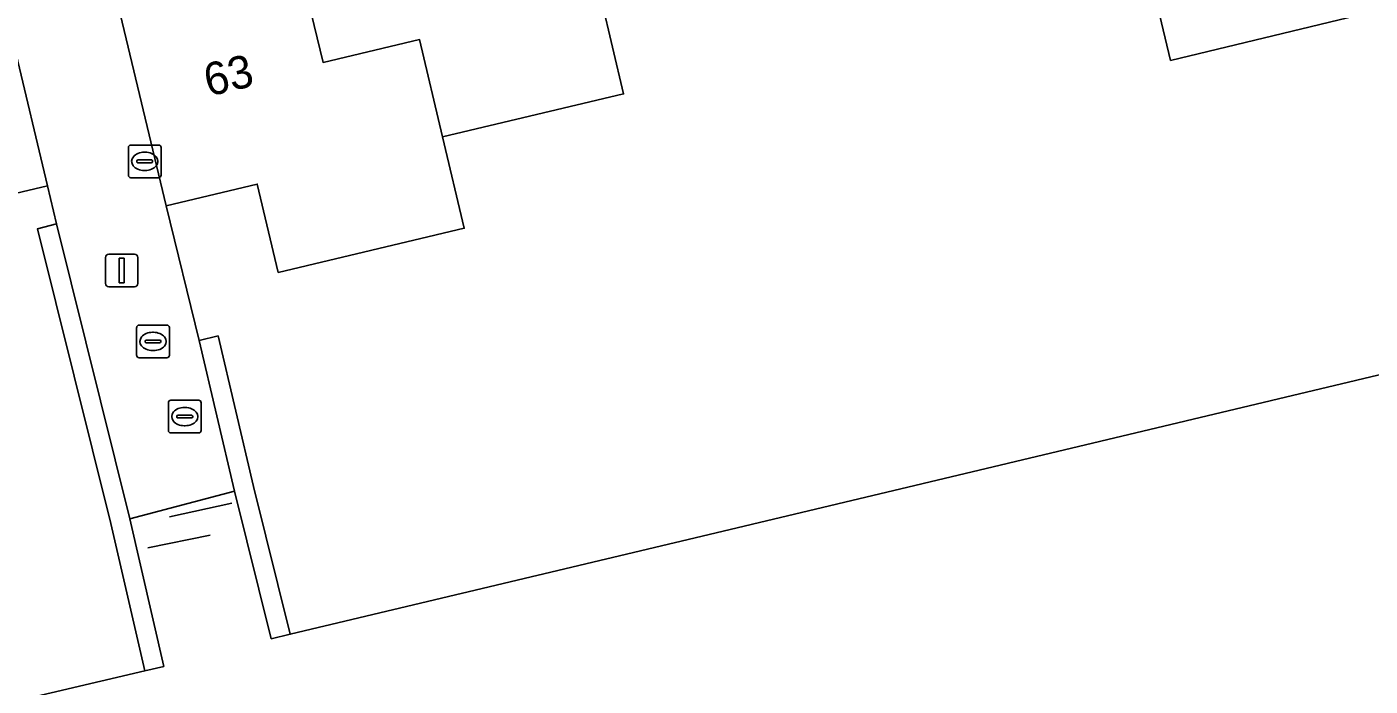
# Model space of a CAD drawing. Extents: x 158031 to 159244, y 380104 to 381214.
# Drawn here: x 158479.12 to 158520.23, y 380429.51 to 380449.69 of the extents above; entities that cross this region are included whole.
import ezdxf

# ---------------------------------------------------------------- set-up
doc = ezdxf.new("R2010")
doc.units = 0
for name, color, linetype in [('IMGEO_Erf', 7, 'Continuous'), ('IMGEO_Groenvoorziening', 7, 'Continuous'), ('IMGEO_Haag', 7, 'Continuous'), ('IMGEO_Hek', 7, 'Continuous'), ('IMGEO_Kolk', 7, 'Continuous'), ('IMGEO_Lichtmast', 7, 'Continuous'), ('IMGEO_Muur', 7, 'Continuous'), ('IMGEO_Pand', 7, 'Continuous'), ('IMGEO_Pand_nummerreeks', 7, 'Continuous'), ('IMGEO_Rioolput', 7, 'Continuous'), ('IMGEO_Voetpad_open', 7, 'Continuous')]:
    doc.layers.add(name, color=color, linetype=linetype)

msp = doc.modelspace()

# ---------------------------------------------------------------- linework, layer by layer
at = {"layer": 'IMGEO_Erf'}
for points in [[(158521.663, 380453.413), (158519.165, 380452.814), (158519.832, 380450.031), (158514.122, 380448.661), (158513.456, 380451.438), (158508.018, 380450.134), (158507.332, 380452.994), (158501.893, 380451.715), (158500, 380451.27), (158496.701, 380450.495), (158497.381, 380447.633), (158491.841, 380446.318), (158492.504, 380443.523), (158486.813, 380442.171), (158486.17, 380444.878), (158483.377, 380444.21), (158484.387, 380440.091), (158484.971, 380440.228), (158486.05, 380435.622), (158487.178, 380431.098), (158500, 380434.154), (158563.318, 380449.24)], [(158458.616, 380424.32), (158482.724, 380429.975), (158481.685, 380434.489), (158479.444, 380443.509), (158480.026, 380443.654), (158479.747, 380444.82), (158477.022, 380444.175)]]:
    msp.add_lwpolyline(points, dxfattribs=at)
at = {"layer": 'IMGEO_Groenvoorziening'}
msp.add_lwpolyline([(158563.318, 380449.24), (158500, 380434.154), (158487.178, 380431.098), (158486.594, 380430.959), (158485.467, 380435.481), (158482.269, 380434.629), (158483.308, 380430.112), (158482.724, 380429.975), (158458.616, 380424.32), (158455.352, 380438.312), (158417.202, 380429.168), (158397.967, 380442.247), (158397.811, 380442.016), (158407.143, 380435.768), (158406.504, 380434.818), (158420.813, 380424.703)], dxfattribs=at)
for points in [[(158480.026, 380443.654), (158479.444, 380443.509), (158481.685, 380434.489), (158482.724, 380429.975), (158483.308, 380430.112), (158482.269, 380434.629)], [(158484.971, 380440.228), (158484.387, 380440.091), (158485.467, 380435.481), (158486.594, 380430.959), (158487.178, 380431.098), (158486.05, 380435.622)]]:
    msp.add_lwpolyline(points, close=True, dxfattribs=at)
at = {"layer": 'IMGEO_Haag'}
for points in [[(158479.444, 380443.509), (158481.685, 380434.489), (158482.724, 380429.975), (158483.308, 380430.112), (158482.269, 380434.629), (158480.026, 380443.654)], [(158484.971, 380440.228), (158484.387, 380440.091), (158485.467, 380435.481), (158486.594, 380430.959), (158487.178, 380431.098), (158486.05, 380435.622)]]:
    msp.add_lwpolyline(points, close=True, dxfattribs=at)
at = {"layer": 'IMGEO_Hek'}
for points in [[(158483.481, 380434.696), (158485.388, 380435.112)], [(158484.724, 380434.128), (158482.818, 380433.741)]]:
    msp.add_lwpolyline(points, dxfattribs=at)
at = {"layer": 'IMGEO_Kolk'}
for p, q in [((158482.223, 380445.145), (158482.223, 380445.997)), ((158482.298, 380446.071), (158483.15, 380446.071)), ((158482.711, 380445.851), (158482.736, 380445.851)), ((158483.224, 380445.997), (158483.224, 380445.145)), ((158482.482, 380445.565), (158482.482, 380445.577)), ((158482.92, 380445.528), (158482.522, 380445.528)), ((158482.525, 380445.614), (158482.923, 380445.614)), ((158482.966, 380445.577), (158482.966, 380445.565)), ((158483.15, 380445.071), (158482.298, 380445.071)), ((158482.734, 380445.291), (158482.709, 380445.291))]:
    msp.add_line(p, q, dxfattribs=at)
for points in [[(158482.223, 380445.145), (158482.223, 380445.997)], [(158482.298, 380446.071), (158483.15, 380446.071)], [(158483.224, 380445.997), (158483.224, 380445.145)], [(158483.15, 380445.071), (158482.298, 380445.071)]]:
    msp.add_lwpolyline(points, dxfattribs=at)
for centre, radius, start, end in [((158482.3, 380445.995), 0.0765, 91.552, 178.448), ((158482.3, 380445.995), 0.0765, 91.552, 178.448), ((158483.148, 380445.995), 0.0765, 1.552, 88.448), ((158483.148, 380445.995), 0.0765, 1.552, 88.448), ((158482.522, 380445.574), 0.0403, 85.8775, 175.7526), ((158482.519, 380445.564), 0.0366, 178.938, 274.7102), ((158482.923, 380445.571), 0.043, 264.8664, 352.4533), ((158482.927, 380445.576), 0.0386, 1.7309, 96.639), ((158482.3, 380445.147), 0.0765, 181.552, 268.448), ((158482.3, 380445.147), 0.0765, 181.552, 268.448), ((158483.148, 380445.147), 0.0765, 271.552, 358.448), ((158483.148, 380445.147), 0.0765, 271.552, 358.448)]:
    msp.add_arc(centre, radius, start, end, dxfattribs=at)
for centre, major_axis, ratio, start_param, end_param in [((158482.71, 380445.571), (-0.387, 0.002), 0.722429, 4.712389, 7.853982), ((158482.735, 380445.571), (-0.39, 0.002), 0.717154, 1.570796, 4.712389)]:
    msp.add_ellipse(centre, major_axis=major_axis, ratio=ratio, start_param=start_param, end_param=end_param, dxfattribs=at)
at = {"layer": 'IMGEO_Lichtmast'}
for p, q in [((158481.522, 380441.833), (158481.522, 380442.633)), ((158481.522, 380442.633), (158481.522, 380441.833)), ((158481.622, 380442.733), (158482.412, 380442.733)), ((158482.412, 380442.733), (158481.622, 380442.733)), ((158482.512, 380442.633), (158482.512, 380441.833)), ((158482.512, 380441.833), (158482.512, 380442.633)), ((158482.412, 380441.733), (158481.622, 380441.733)), ((158481.622, 380441.733), (158482.412, 380441.733))]:
    msp.add_line(p, q, dxfattribs=at)
msp.add_lwpolyline([(158481.942, 380442.608), (158482.092, 380442.608), (158482.092, 380441.858), (158481.942, 380441.858), (158481.942, 380442.608)], dxfattribs=at)
for centre, start, end in [((158481.622, 380442.633), 90, 180), ((158481.622, 380442.633), 90, 180), ((158482.412, 380442.633), 0, 90), ((158482.412, 380442.633), 360, 90), ((158481.622, 380441.833), 180, 270), ((158481.622, 380441.833), 180, 270), ((158482.412, 380441.833), 270, 0), ((158482.412, 380441.833), 270, 0)]:
    msp.add_arc(centre, 0.1, start, end, dxfattribs=at)
at = {"layer": 'IMGEO_Muur'}
msp.add_lwpolyline([(158483.377, 380444.21), (158484.387, 380440.091)], dxfattribs=at)
at = {"layer": 'IMGEO_Pand'}
for points in [[(158520.24, 380459.349), (158514.863, 380458.059), (158515.576, 380455.088), (158512.743, 380454.409), (158513.456, 380451.438), (158514.122, 380448.661), (158519.832, 380450.031), (158519.165, 380452.814), (158521.663, 380453.413)], [(158487.453, 380451.625), (158488.181, 380448.598), (158491.134, 380449.298), (158491.841, 380446.318), (158497.381, 380447.633), (158496.701, 380450.495), (158495.998, 380453.453), (158492.85, 380452.705), (158492.137, 380455.67), (158486.794, 380454.401)], [(158487.453, 380451.625), (158481.92, 380450.302), (158483.377, 380444.21), (158486.17, 380444.878), (158486.813, 380442.171), (158492.504, 380443.523), (158491.841, 380446.318), (158491.134, 380449.298), (158488.181, 380448.598)], [(158479.747, 380444.82), (158478.743, 380449.061), (158477.365, 380448.728), (158476.021, 380448.403), (158477.022, 380444.175)]]:
    msp.add_lwpolyline(points, close=True, dxfattribs=at)
at = {"layer": 'IMGEO_Rioolput'}
for p, q in [((158482.477, 380439.634), (158482.477, 380440.486)), ((158482.552, 380440.56), (158483.404, 380440.56)), ((158483.478, 380440.486), (158483.478, 380439.634)), ((158482.736, 380440.054), (158482.736, 380440.066)), ((158483.174, 380440.017), (158482.776, 380440.017)), ((158482.779, 380440.103), (158483.177, 380440.103)), ((158482.965, 380440.34), (158482.99, 380440.34)), ((158483.22, 380440.066), (158483.22, 380440.054)), ((158483.404, 380439.56), (158482.552, 380439.56)), ((158482.988, 380439.78), (158482.963, 380439.78)), ((158483.449, 380437.334), (158483.449, 380438.186)), ((158483.524, 380438.26), (158484.376, 380438.26)), ((158483.937, 380438.04), (158483.962, 380438.04)), ((158484.45, 380438.186), (158484.45, 380437.334)), ((158483.708, 380437.754), (158483.708, 380437.766)), ((158484.146, 380437.717), (158483.748, 380437.717)), ((158483.751, 380437.803), (158484.149, 380437.803)), ((158484.192, 380437.766), (158484.192, 380437.754)), ((158484.376, 380437.26), (158483.524, 380437.26)), ((158483.96, 380437.48), (158483.935, 380437.48))]:
    msp.add_line(p, q, dxfattribs=at)
for points in [[(158482.477, 380439.634), (158482.477, 380440.486)], [(158482.552, 380440.56), (158483.404, 380440.56)], [(158483.478, 380440.486), (158483.478, 380439.634)], [(158483.404, 380439.56), (158482.552, 380439.56)], [(158483.449, 380437.334), (158483.449, 380438.186)], [(158483.524, 380438.26), (158484.376, 380438.26)], [(158484.45, 380438.186), (158484.45, 380437.334)], [(158484.376, 380437.26), (158483.524, 380437.26)]]:
    msp.add_lwpolyline(points, dxfattribs=at)
for centre, radius, start, end in [((158482.554, 380440.484), 0.0765, 91.552, 178.448), ((158482.554, 380440.484), 0.0765, 91.552, 178.448), ((158483.402, 380440.484), 0.0765, 1.552, 88.448), ((158483.402, 380440.484), 0.0765, 1.552, 88.448), ((158482.776, 380440.063), 0.0403, 85.8775, 175.7526), ((158482.773, 380440.053), 0.0366, 178.938, 274.7102), ((158483.177, 380440.06), 0.043, 264.8664, 352.4533), ((158483.181, 380440.065), 0.0386, 1.7309, 96.639), ((158482.554, 380439.636), 0.0765, 181.552, 268.448), ((158482.554, 380439.636), 0.0765, 181.552, 268.448), ((158483.402, 380439.636), 0.0765, 271.552, 358.448), ((158483.402, 380439.636), 0.0765, 271.552, 358.448), ((158483.526, 380438.184), 0.0765, 91.552, 178.448), ((158483.526, 380438.184), 0.0765, 91.552, 178.448), ((158484.374, 380438.184), 0.0765, 1.552, 88.448), ((158484.374, 380438.184), 0.0765, 1.552, 88.448), ((158483.748, 380437.763), 0.0403, 85.8775, 175.7526), ((158483.745, 380437.753), 0.0366, 178.938, 274.7102), ((158484.149, 380437.76), 0.043, 264.8664, 352.4533), ((158484.153, 380437.765), 0.0386, 1.7309, 96.639), ((158483.526, 380437.336), 0.0765, 181.552, 268.448), ((158483.526, 380437.336), 0.0765, 181.552, 268.448), ((158484.374, 380437.336), 0.0765, 271.552, 358.448), ((158484.374, 380437.336), 0.0765, 271.552, 358.448)]:
    msp.add_arc(centre, radius, start, end, dxfattribs=at)
for centre, major_axis, ratio, start_param, end_param in [((158482.964, 380440.06), (-0.387, 0.002), 0.722429, 4.712389, 7.853982), ((158482.989, 380440.06), (-0.39, 0.002), 0.717154, 1.570796, 4.712389), ((158483.936, 380437.76), (-0.387, 0.002), 0.722429, 4.712389, 7.853982), ((158483.961, 380437.76), (-0.39, 0.002), 0.717154, 1.570796, 4.712389)]:
    msp.add_ellipse(centre, major_axis=major_axis, ratio=ratio, start_param=start_param, end_param=end_param, dxfattribs=at)
at = {"layer": 'IMGEO_Voetpad_open'}
msp.add_lwpolyline([(158478.743, 380449.061), (158479.747, 380444.82), (158480.026, 380443.654), (158482.269, 380434.629), (158485.467, 380435.481), (158484.387, 380440.091), (158483.377, 380444.21), (158481.92, 380450.302), (158480.225, 380457.593), (158479.572, 380460.347), (158483.797, 380461.356), (158485.01, 380461.644), (158489.266, 380462.642), (158504.232, 380466.166), (158503.394, 380469.601), (158500.647, 380468.924), (158493.461, 380467.176), (158487.377, 380465.731), (158483.582, 380464.838), (158478.812, 380463.703)], dxfattribs=at)

# ---------------------------------------------------------------- texts
at = {"layer": 'IMGEO_Pand_nummerreeks'}
msp.add_text('63', height=1, rotation=13.361, dxfattribs=at).set_placement((158484.674, 380447.551))

doc.saveas('drawing.dxf')
